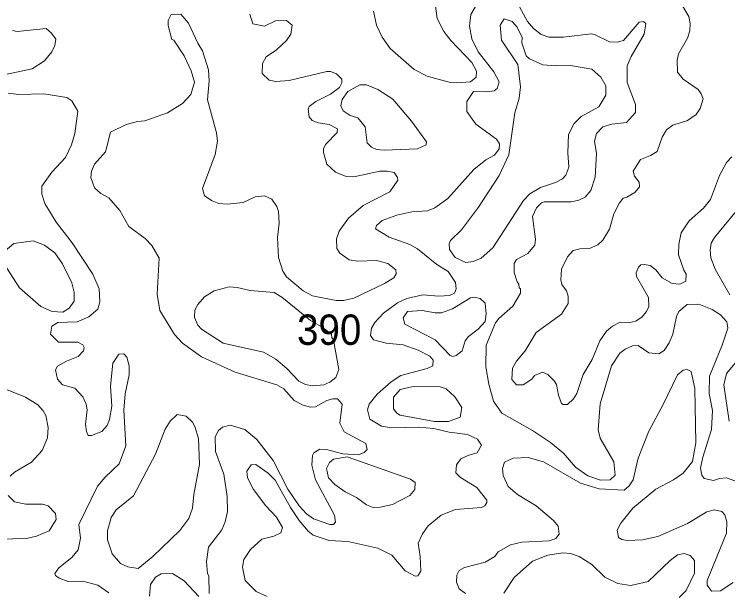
# Model space of a CAD drawing. Extents: x 763.2 to 816.8, y 7896.5 to 7952.7.
# Drawn here: x 801.261 to 805.023, y 7930.525 to 7933.574 of the extents above; entities that cross this region are included whole.
import ezdxf

# ---------------------------------------------------------------- set-up
doc = ezdxf.new("R2010")
doc.units = 0
doc.header["$LTSCALE"] = 0.064
doc.layers.add('2', color=7, linetype='Continuous', lineweight=13)
doc.layers.add('21', color=7, linetype='Continuous')

msp = doc.modelspace()

# ---------------------------------------------------------------- linework, layer by layer
at = {"layer": '2'}
for points in [[(803.4821, 7933.616), (803.4906, 7933.5517), (803.5264, 7933.4839), (803.5626, 7933.436), (803.6738, 7933.3201), (803.6985, 7933.2742), (803.6972, 7933.2417), (803.6672, 7933.2188), (803.5939, 7933.2127), (803.5545, 7933.2163), (803.4375, 7933.2472), (803.37, 7933.2823), (803.2424, 7933.3929), (803.201, 7933.4541), (803.1712, 7933.5174), (803.1552, 7933.5912)], [(803.6691, 7933.572), (803.6979, 7933.623)], [(803.9142, 7933.6318), (803.9668, 7933.5364), (803.9985, 7933.4982), (804.0397, 7933.4671), (804.08, 7933.4541), (804.1574, 7933.4527), (804.3027, 7933.4706), (804.3216, 7933.4672), (804.3993, 7933.4285), (804.44, 7933.4264), (804.4731, 7933.4351), (804.5563, 7933.5318), (804.5793, 7933.5363), (804.591, 7933.5246), (804.5819, 7933.4688), (804.5141, 7933.3523), (804.4928, 7933.3031), (804.4928, 7933.2144), (804.5379, 7933.0983), (804.5366, 7933.0561), (804.4903, 7933.0039), (804.4119, 7932.9944), (804.3654, 7932.9811), (804.3321, 7932.945), (804.3201, 7932.9049), (804.3315, 7932.8396), (804.3249, 7932.7147), (804.3019, 7932.646), (804.2721, 7932.6099), (804.2381, 7932.5943), (804.1973, 7932.5853), (804.0562, 7932.5849), (804.0409, 7932.5798), (804.0141, 7932.5546), (803.9946, 7932.5086), (804.0093, 7932.3893), (804.006, 7932.3565), (803.9694, 7932.313), (803.9086, 7932.2811), (803.8975, 7932.2596), (803.8964, 7932.2137), (803.9123, 7932.1635), (803.9222, 7932.1508), (803.9242, 7932.1318), (803.9306, 7932.1267), (803.9305, 7932.1041), (803.8899, 7932.0349), (803.8167, 7931.9712), (803.7992, 7931.9472), (803.7499, 7931.8298), (803.7483, 7931.7155), (803.763, 7931.6236), (803.788, 7931.5341), (803.8325, 7931.4709), (803.9942, 7931.3798), (804.0889, 7931.3173), (804.1568, 7931.2606), (804.2198, 7931.1865), (804.286, 7931.1419), (804.3521, 7931.119), (804.4039, 7931.1192), (804.4302, 7931.1449), (804.422, 7931.2146), (804.3504, 7931.3395), (804.3399, 7931.3836), (804.3513, 7931.5209), (804.4111, 7931.7202), (804.4548, 7931.7877), (804.4817, 7931.8088), (804.5208, 7931.8267), (804.5518, 7931.8287), (804.6065, 7931.7888), (804.6602, 7931.7847), (804.6882, 7931.8013), (804.7153, 7931.8423), (804.7336, 7931.8883), (804.7538, 7931.981), (804.7658, 7932.0077), (804.8101, 7932.0437), (804.8712, 7932.0457), (804.941, 7932.0187), (804.9851, 7931.9903), (805.0184, 7931.953)], [(803.9095, 7931.6215), (803.8852, 7931.6492), (803.8881, 7931.7087), (803.9096, 7931.7457), (803.9551, 7931.7994), (804.0128, 7931.896), (804.1468, 7931.9932), (804.1828, 7932.0494), (804.1821, 7932.0888), (804.174, 7932.117), (804.1481, 7932.1489), (804.1425, 7932.1741), (804.1462, 7932.2296), (804.1785, 7932.296), (804.2081, 7932.3288), (804.2428, 7932.3382), (804.2952, 7932.3386), (804.3386, 7932.3585), (804.3656, 7932.3838), (804.3999, 7932.4406), (804.4222, 7932.5215), (804.4519, 7932.5805), (804.4714, 7932.6044), (804.492, 7932.6092), (804.5336, 7932.6345), (804.5575, 7932.6642), (804.5563, 7932.6886), (804.5325, 7932.7208), (804.5241, 7932.7476), (804.5634, 7932.808), (804.6169, 7932.8295), (804.6511, 7932.8509), (804.6774, 7932.9265), (804.7009, 7932.9641), (804.7331, 7932.989), (804.8109, 7933.0136), (804.8574, 7933.0451), (804.8775, 7933.077), (804.8937, 7933.1276), (804.8841, 7933.1554), (804.8672, 7933.178), (804.788, 7933.2312), (804.759, 7933.2694), (804.7574, 7933.33), (804.7645, 7933.3654), (804.8112, 7933.4489), (804.8228, 7933.4872), (804.8261, 7933.5252), (804.8183, 7933.5621), (804.7698, 7933.6454)], [(802.8326, 7933.0143), (802.863, 7933.0023), (802.9222, 7932.9938), (802.9656, 7932.9702), (802.9637, 7932.9511), (802.903, 7932.8883), (802.8922, 7932.864), (802.8923, 7932.8448), (802.9098, 7932.7839), (802.9542, 7932.7417), (803.011, 7932.7195), (803.052, 7932.7167), (803.1891, 7932.7462), (803.2267, 7932.7479), (803.2651, 7932.7405), (803.2823, 7932.7128), (803.283, 7932.6995), (803.2414, 7932.6387), (803.1002, 7932.566), (803.0242, 7932.4989), (802.9737, 7932.4307), (802.9608, 7932.3912), (802.9612, 7932.3402), (802.9775, 7932.314), (803.0266, 7932.2795), (803.0713, 7932.2727), (803.1713, 7932.2759), (803.2316, 7932.2606), (803.2724, 7932.2271), (803.2745, 7932.2055), (803.2626, 7932.1853), (803.2134, 7932.1556), (803.0514, 7932.0774), (802.9971, 7932.0656), (802.9584, 7932.0656), (802.8344, 7932.0905), (802.784, 7932.1162), (802.6969, 7932.19), (802.6779, 7932.2198), (802.6548, 7932.2924), (802.6488, 7932.3974), (802.6584, 7932.4734), (802.6549, 7932.5346), (802.6456, 7932.5612), (802.6185, 7932.5996), (802.5811, 7932.6171), (802.5313, 7932.6118), (802.4672, 7932.5815), (802.3843, 7932.5734), (802.3404, 7932.5769), (802.3048, 7932.5909), (802.2647, 7932.6172), (802.2529, 7932.6548), (802.3196, 7932.835), (802.3331, 7932.9053), (802.3279, 7932.9495), (802.2793, 7933.1233), (802.2888, 7933.2235), (802.2856, 7933.2819), (802.254, 7933.3819), (802.228, 7933.4215), (802.1803, 7933.5266), (802.1397, 7933.5739), (802.0881, 7933.5737), (802.0721, 7933.5404), (802.072, 7933.5153), (802.0926, 7933.441), (802.1018, 7933.4368), (802.1573, 7933.3556), (802.1936, 7933.2762), (802.2113, 7933.217), (802.1918, 7933.1509), (802.1486, 7933.1039), (802.0683, 7933.0539), (801.9493, 7933.0124), (801.9105, 7933.0091), (801.8514, 7932.9929), (801.7686, 7932.9518), (801.7412, 7932.8496), (801.6833, 7932.7848), (801.6686, 7932.7477), (801.6643, 7932.7142), (801.6835, 7932.6592), (801.7173, 7932.6294), (801.7597, 7932.6073), (801.817, 7932.5401), (801.8649, 7932.4552), (801.9514, 7932.3916), (801.987, 7932.356), (802.0242, 7932.2892), (802.0143, 7932.0985), (802.0291, 7932.012), (802.1064, 7931.8865), (802.1486, 7931.841), (802.2477, 7931.7681)], [(802.5026, 7933.5752), (802.5189, 7933.5239), (802.5805, 7933.512), (802.6391, 7933.5392), (802.6966, 7933.5409), (802.7267, 7933.5169), (802.7199, 7933.4684), (802.6963, 7933.4362), (802.6442, 7933.3873), (802.5885, 7933.349), (802.57, 7933.3138), (802.5683, 7933.2612), (802.6054, 7933.2264), (802.641, 7933.2197), (802.7105, 7933.2257), (802.9091, 7933.2718), (802.928, 7933.2716), (802.9593, 7933.2603), (802.9886, 7933.2319), (802.9882, 7933.2121), (802.9762, 7933.1872), (802.9293, 7933.1522)], [(803.8186, 7933.2188), (803.7905, 7933.2708), (803.7067, 7933.3761), (803.6738, 7933.4454), (803.6611, 7933.512), (803.6691, 7933.572)], [(801.215, 7933.2568), (801.355, 7933.2868), (801.421, 7933.3293), (801.4587, 7933.3755), (801.4753, 7933.4089), (801.4797, 7933.442), (801.4579, 7933.475), (801.4291, 7933.4982), (801.2768, 7933.4841), (801.2515, 7933.4892)], [(802.4873, 7931.1664), (802.5098, 7931.1993), (802.5341, 7931.2011), (802.5999, 7931.1545), (802.6362, 7931.1176), (802.7169, 7930.9746), (802.763, 7930.9058), (802.8105, 7930.8489), (802.8372, 7930.8277), (802.9209, 7930.8004), (803.0208, 7930.7949), (803.1786, 7930.7604), (803.2515, 7930.7225), (803.3226, 7930.6408), (803.3757, 7930.6128), (803.3896, 7930.6141), (803.4047, 7930.6389), (803.4014, 7930.7156), (803.3903, 7930.7858), (803.413, 7930.8346), (803.4435, 7930.8768), (803.5126, 7930.9344), (803.5881, 7930.9642), (803.7254, 7930.9741), (803.7425, 7930.9823), (803.7527, 7930.9999), (803.7526, 7931.0124), (803.7009, 7931.079), (803.6146, 7931.1329), (803.5891, 7931.1576), (803.5925, 7931.1998), (803.6164, 7931.2302), (803.6578, 7931.2504), (803.7024, 7931.2628), (803.7251, 7931.3036), (803.7031, 7931.3343), (803.6513, 7931.3587), (803.5549, 7931.3716), (803.473, 7931.3902), (803.3922, 7931.3982), (803.2521, 7931.3934), (803.1966, 7931.4026), (803.1356, 7931.4397), (803.1236, 7931.4898), (803.1317, 7931.5189), (803.1738, 7931.5714), (803.2479, 7931.6362), (803.2986, 7931.6693), (803.4388, 7931.7063), (803.4676, 7931.7215), (803.4701, 7931.7515), (803.4524, 7931.7714), (803.3915, 7931.8042), (803.3126, 7931.832), (803.2228, 7931.8405), (803.1556, 7931.8583), (803.1403, 7931.8804), (803.1452, 7931.9193), (803.1616, 7931.9489), (803.2072, 7931.9991), (803.2819, 7932.0532), (803.3308, 7932.0767), (803.4146, 7932.0951), (803.5, 7932.0886), (803.5569, 7932.0914), (803.5821, 7932.1038), (803.5904, 7932.1265), (803.5885, 7932.1605), (803.5497, 7932.2178), (803.4896, 7932.255), (803.3876, 7932.3371), (803.3461, 7932.361), (803.2383, 7932.3985), (803.1652, 7932.4427), (803.1714, 7932.4615), (803.2004, 7932.4876), (803.2785, 7932.5154), (803.3573, 7932.532), (803.4393, 7932.5386), (803.478, 7932.5534), (803.5481, 7932.6034), (803.6837, 7932.7556), (803.7482, 7932.8066), (803.793, 7932.832), (803.8188, 7932.865), (803.8202, 7932.8903), (803.8032, 7932.9157), (803.6951, 7932.9947), (803.648, 7933.0614), (803.6483, 7933.1137), (803.6821, 7933.1677), (803.7531, 7933.1651), (803.7911, 7933.1713), (803.8075, 7933.1823), (803.8186, 7933.2188)], [(801.581, 7931.6031), (801.5154, 7931.62), (801.488, 7931.6508), (801.4789, 7931.6996), (801.4886, 7931.7185), (801.5365, 7931.7459), (801.5969, 7931.7698), (801.6264, 7931.8002), (801.6295, 7931.8176), (801.6224, 7931.831), (801.5967, 7931.8451), (801.494, 7931.8453), (801.4524, 7931.8871), (801.4595, 7931.93), (801.4902, 7931.9491), (801.5931, 7931.9536), (801.6548, 7931.979), (801.702, 7932.02), (801.7122, 7932.0575), (801.7085, 7932.1263), (801.6759, 7932.2046), (801.5669, 7932.3685), (801.4815, 7932.4786), (801.4228, 7932.5767), (801.4063, 7932.6266), (801.4068, 7932.6674), (801.4589, 7932.7426), (801.5305, 7932.8195), (801.5627, 7932.8863), (801.5803, 7932.9449), (801.5966, 7933.0634), (801.5645, 7933.1184), (801.5386, 7933.1356), (801.4175, 7933.155), (801.284, 7933.1503), (801.2279, 7933.1582)], [(802.9293, 7933.1522), (802.8513, 7933.1149), (802.8163, 7933.0887), (802.81, 7933.0735), (802.8163, 7933.0331), (802.8326, 7933.0143)], [(805.0448, 7932.823), (805.0169, 7932.7936), (804.9792, 7932.7246), (804.9334, 7932.5975), (804.8952, 7932.5521), (804.8209, 7932.4857), (804.7787, 7932.4222), (804.7653, 7932.3616), (804.7636, 7932.3062), (804.7918, 7932.2251), (804.8047, 7932.2047), (804.8027, 7932.1675), (804.77, 7932.1513), (804.7301, 7932.1543), (804.6768, 7932.1839), (804.6441, 7932.2264), (804.6151, 7932.2495), (804.5824, 7932.2557), (804.5652, 7932.2528), (804.5526, 7932.2405), (804.5404, 7932.2108), (804.5418, 7932.1918), (804.6048, 7932.0813), (804.6076, 7932.0339), (804.5955, 7932.0068), (804.572, 7931.9789), (804.5396, 7931.9569), (804.507, 7931.949), (804.4555, 7931.9517), (804.4156, 7931.9293), (804.3847, 7931.9033), (804.3497, 7931.8535), (804.3084, 7931.7551), (804.2604, 7931.6761), (804.2269, 7931.5755), (804.2108, 7931.5471), (804.1786, 7931.517), (804.1551, 7931.5167), (804.1464, 7931.5226), (804.1304, 7931.5666), (804.1199, 7931.6221), (804.1088, 7931.6419), (804.0748, 7931.6761)], [(805.0342, 7932.0948), (804.9566, 7932.231), (804.935, 7932.2901), (804.93, 7932.3308), (804.9366, 7932.3669), (804.953, 7932.3973), (805.1107, 7932.5879)], [(805.0184, 7931.953), (805.0234, 7931.9188), (804.9948, 7931.8296), (804.9269, 7931.6669), (804.925, 7931.5742), (804.9428, 7931.4847)], [(801.7589, 7930.5246), (801.7023, 7930.5639), (801.6232, 7930.5864), (801.5455, 7930.5838), (801.4972, 7930.602), (801.4781, 7930.6165), (801.4755, 7930.6254), (801.4962, 7930.6566), (801.5639, 7930.7114), (801.5969, 7930.7515), (801.6099, 7930.8117), (801.6021, 7930.8849), (801.6989, 7931.0859), (801.7399, 7931.1336), (801.8141, 7931.2036), (801.85, 7931.2996), (801.8386, 7931.4878), (801.845, 7931.5734), (801.8664, 7931.6735), (801.8664, 7931.7215), (801.8539, 7931.7666), (801.8382, 7931.7841), (801.8124, 7931.7824), (801.781, 7931.7343), (801.7679, 7931.6136), (801.776, 7931.5077), (801.7637, 7931.4373), (801.7509, 7931.4061), (801.7221, 7931.3755), (801.6673, 7931.3529), (801.6507, 7931.3533), (801.641, 7931.375)], [(805.0317, 7931.4287), (805.0025, 7931.6216), (805.0174, 7931.6801), (805.0974, 7931.7775)], [(802.2477, 7931.7681), (802.4252, 7931.6876), (802.6461, 7931.6214), (802.6831, 7931.5999), (802.7366, 7931.5375), (802.7842, 7931.5131)], [(805.0513, 7930.5793), (804.9852, 7930.5341), (804.9386, 7930.5339), (804.9153, 7930.5642), (804.9153, 7930.5897), (805.0169, 7930.8386), (805.0183, 7930.8978), (805.0087, 7930.9357), (804.993, 7930.9531), (804.9545, 7930.9612), (804.9137, 7930.9511), (804.8109, 7930.8902), (804.6544, 7930.8217), (804.5742, 7930.8032), (804.4953, 7930.8003), (804.4653, 7930.8062), (804.447, 7930.8168), (804.4405, 7930.8552), (804.4589, 7930.8918), (804.5238, 7930.971), (804.6449, 7931.0708), (804.7372, 7931.1197), (804.7881, 7931.1557), (804.8382, 7931.2173), (804.8558, 7931.3145), (804.8507, 7931.6011), (804.8306, 7931.6907), (804.8088, 7931.702), (804.7886, 7931.6989), (804.759, 7931.6726), (804.6838, 7931.5164), (804.6075, 7931.3763), (804.5514, 7931.2343), (804.5254, 7931.1207), (804.5028, 7931.0883), (804.4767, 7931.0653), (804.3447, 7931.073), (804.2475, 7931.1021), (804.0518, 7931.2152), (803.9707, 7931.237), (803.8911, 7931.2339), (803.8454, 7931.2124), (803.8354, 7931.1802), (803.8388, 7931.1423), (803.8655, 7931.0843), (803.9147, 7931.0435)], [(804.0748, 7931.6761), (804.0457, 7931.6872), (804.0036, 7931.6695), (803.9895, 7931.6498), (803.9438, 7931.6202), (803.9095, 7931.6215)], [(801.2196, 7931.597), (801.3201, 7931.5562), (801.3859, 7931.5152), (801.4136, 7931.4842), (801.4265, 7931.4583), (801.4391, 7931.3967), (801.4357, 7931.3409), (801.4075, 7931.2745), (801.352, 7931.2127), (801.2623, 7931.1603), (801.2395, 7931.1395)], [(801.641, 7931.375), (801.6364, 7931.4138), (801.6445, 7931.4888), (801.6391, 7931.5197), (801.6215, 7931.5577), (801.581, 7931.6031)], [(802.7842, 7931.5131), (802.8229, 7931.5036), (802.85, 7931.5049), (802.9091, 7931.5382), (802.9412, 7931.5477), (802.966, 7931.5473), (802.9903, 7931.518), (802.9777, 7931.4185), (803.0005, 7931.3724), (803.1145, 7931.3121), (803.1218, 7931.2806), (803.1054, 7931.2638), (803.0766, 7931.2524), (802.9938, 7931.2563), (802.9078, 7931.28), (802.8716, 7931.2817), (802.8405, 7931.2627), (802.833, 7931.2485), (802.8295, 7931.1976), (802.8493, 7931.1207), (802.95, 7930.934), (802.9552, 7930.8963), (802.9447, 7930.8845), (802.925, 7930.884), (802.8388, 7930.9139), (802.8016, 7930.9399), (802.7627, 7930.9821), (802.7034, 7931.0706), (802.6255, 7931.222), (802.5401, 7931.3325), (802.4772, 7931.3853), (802.399, 7931.4081), (802.3595, 7931.3981), (802.3381, 7931.38), (802.3202, 7931.3468), (802.3228, 7931.2696), (802.3659, 7931.1501), (802.3844, 7931.0329), (802.3857, 7930.9529), (802.3728, 7930.8978), (802.3558, 7930.8571), (802.2853, 7930.7658), (802.2742, 7930.6887), (802.2806, 7930.627), (802.2871, 7930.6138), (802.2884, 7930.5217)], [(804.9428, 7931.4847), (804.9382, 7931.386), (804.8922, 7931.2389), (804.8806, 7931.1812), (804.8871, 7931.1453), (804.8983, 7931.1278), (804.9478, 7931.1159), (804.9792, 7931.127), (805.0178, 7931.1303), (805.0606, 7931.1144)], [(802.675, 7930.8679), (802.6436, 7930.9233), (802.5875, 7930.9831), (802.5218, 7931.0686), (802.4912, 7931.1298), (802.4873, 7931.1664)], [(801.2285, 7931.0371), (801.2623, 7931.0047), (801.3223, 7930.9922), (801.4089, 7930.9923), (801.4395, 7930.9836)], [(803.9147, 7931.0435), (804.0127, 7930.9825), (804.1053, 7930.9063), (804.1293, 7930.8749), (804.1342, 7930.8337), (804.1166, 7930.8104)], [(801.4395, 7930.9836), (801.478, 7930.942), (801.4815, 7930.9115), (801.4452, 7930.8511), (801.3773, 7930.8234), (801.3259, 7930.81)], [(802.5937, 7930.5052), (802.5359, 7930.5311), (802.478, 7930.5899), (802.4647, 7930.659), (802.4721, 7930.7009), (802.5058, 7930.7523), (802.5671, 7930.8073), (802.6297, 7930.8234), (802.6668, 7930.8403), (802.675, 7930.8679)], [(801.3259, 7930.81), (801.1789, 7930.8067)], [(804.1166, 7930.8104), (804.0838, 7930.7986), (803.9379, 7930.7919), (803.878, 7930.7771), (803.8129, 7930.7409), (803.7951, 7930.7163), (803.7438, 7930.6854), (803.6348, 7930.6587), (803.6077, 7930.6428), (803.5956, 7930.6177), (803.5923, 7930.5797), (803.607, 7930.5456), (803.6407, 7930.5211)], [(803.8434, 7930.5218), (803.8978, 7930.6045), (803.9945, 7930.6909), (804.0739, 7930.7224), (804.1541, 7930.736), (804.1935, 7930.731), (804.2395, 7930.7162), (804.3074, 7930.6729), (804.3754, 7930.6067), (804.444, 7930.5732), (804.5131, 7930.5636), (804.6042, 7930.5848)], [(804.6042, 7930.5848), (804.72, 7930.6954), (804.7591, 7930.7244), (804.7943, 7930.7308), (804.8258, 7930.721), (804.8478, 7930.6956), (804.8475, 7930.6282), (804.804, 7930.5368), (804.7671, 7930.4998)], [(802.2341, 7930.5058), (802.1559, 7930.5876), (802.0959, 7930.626), (802.0351, 7930.6251), (802.0057, 7930.6074), (801.9784, 7930.5684), (801.9732, 7930.507)]]:
    msp.add_lwpolyline(points, dxfattribs=at)
for points in [[(803.8696, 7932.8332), (803.9013, 7933.0537), (803.9239, 7933.1322), (803.9306, 7933.192), (803.9157, 7933.3096), (803.8299, 7933.4369), (803.824, 7933.5162), (803.844, 7933.5508), (803.8872, 7933.5351), (803.9137, 7933.5066), (803.9385, 7933.4524), (803.9373, 7933.4236), (803.9611, 7933.3546), (803.978, 7933.3384), (804.0478, 7933.3081), (804.1172, 7933.3015), (804.1945, 7933.3032), (804.3068, 7933.2839), (804.3541, 7933.2427), (804.3809, 7933.1964), (804.3808, 7933.1476), (804.3445, 7933.0864), (804.2511, 7933.035), (804.2133, 7932.9989), (804.1837, 7932.9408), (804.1805, 7932.8444), (804.1856, 7932.7675), (804.169, 7932.7255), (804.1518, 7932.7073), (804.1146, 7932.6868), (804.0352, 7932.6618), (803.98, 7932.6276), (803.9456, 7932.5926), (803.7843, 7932.3421), (803.7233, 7932.2879), (803.6801, 7932.271), (803.6415, 7932.2661), (803.5861, 7932.2919), (803.5559, 7932.3341), (803.5545, 7932.3639), (803.5613, 7932.3812), (803.6188, 7932.4375), (803.7094, 7932.5572), (803.8176, 7932.7249)], [(803.1447, 7932.873), (803.122, 7932.8969), (803.112, 7932.9801), (803.073, 7933.0282), (803.0328, 7933.0405), (802.996, 7933.0658), (802.9828, 7933.0916), (802.9906, 7933.1253), (803.0208, 7933.1674), (803.0825, 7933.2026), (803.1192, 7933.2026), (803.1779, 7933.1781), (803.2565, 7933.1272), (803.3557, 7933.01), (803.4342, 7932.9011), (803.4326, 7932.8863), (803.3867, 7932.8643), (803.2108, 7932.8577), (803.1714, 7932.8612)], [(801.5511, 7932.0243), (801.5759, 7932.062), (801.5773, 7932.1088), (801.5639, 7932.1592), (801.5144, 7932.2584), (801.4753, 7932.317), (801.42, 7932.3576), (801.3603, 7932.3794), (801.2585, 7932.3663), (801.2132, 7932.3273), (801.2077, 7932.2909), (801.222, 7932.2366), (801.2892, 7932.1318), (801.4002, 7932.0329), (801.4611, 7932.0074), (801.5173, 7932.0032)], [(802.4357, 7932.1344), (802.5055, 7932.118), (802.6311, 7932.1079), (802.6723, 7932.0832), (802.8233, 7931.9598), (802.8847, 7931.9246), (802.9335, 7931.8872), (802.9348, 7931.869), (802.9444, 7931.8577), (802.9723, 7931.7024), (802.9558, 7931.66), (802.9258, 7931.6347), (802.8931, 7931.6214), (802.8339, 7931.6152), (802.796, 7931.6221), (802.7611, 7931.6399), (802.6979, 7931.7061), (802.6403, 7931.7557), (802.5745, 7931.7931), (802.3623, 7931.8407), (802.2488, 7931.9149), (802.2289, 7931.9354), (802.2115, 7931.9758), (802.2134, 7932.0152), (802.229, 7932.0436), (802.2635, 7932.084), (802.3155, 7932.116), (802.3942, 7932.1376)], [(803.717, 7932.0765), (803.7435, 7932.0505), (803.7499, 7931.9946), (803.7446, 7931.9544), (803.7069, 7931.9144), (803.6562, 7931.8749), (803.6381, 7931.8527), (803.6232, 7931.8), (803.5916, 7931.7748), (803.5736, 7931.7697), (803.5593, 7931.7747), (803.4813, 7931.8572), (803.3199, 7931.9405), (803.3117, 7931.9733), (803.3348, 7932.008), (803.4113, 7932.0129), (803.4803, 7931.9999), (803.5145, 7932.0002), (803.5717, 7932.0209), (803.667, 7932.0785), (803.6842, 7932.0834)], [(803.538, 7931.599), (803.5061, 7931.6106), (803.3645, 7931.6117), (803.2963, 7931.5968), (803.2601, 7931.5552), (803.2616, 7931.4935), (803.2788, 7931.4707), (803.2959, 7931.4606), (803.4763, 7931.4281), (803.55, 7931.4281), (803.6128, 7931.4505), (803.6215, 7931.501), (803.5851, 7931.5582)], [(802.2015, 7930.97), (802.2085, 7931.043), (802.2378, 7931.2034), (802.2316, 7931.3383), (802.2137, 7931.4019), (802.2011, 7931.4235), (802.1681, 7931.4559), (802.1197, 7931.4637), (802.0822, 7931.43), (802.0557, 7931.3873), (802.0064, 7931.256), (801.8898, 7931.0358), (801.7975, 7930.9611), (801.7715, 7930.9208), (801.7532, 7930.8517), (801.7532, 7930.8044), (801.7777, 7930.73), (801.8209, 7930.6796), (801.8603, 7930.6609), (801.915, 7930.6525), (801.9915, 7930.7163), (802.1343, 7930.8526), (802.1811, 7930.9164)], [(803.3462, 7931.0374), (803.3733, 7931.0697), (803.3751, 7931.1064), (803.3512, 7931.1235), (803.0157, 7931.2415), (802.9445, 7931.2298), (802.9232, 7931.2108), (802.907, 7931.1792), (802.9187, 7931.1299), (802.9506, 7931.0949), (803.0054, 7931.0565), (803.0655, 7931.0273), (803.1188, 7930.9877), (803.1543, 7930.9746), (803.1897, 7930.9758), (803.2562, 7930.9907)]]:
    msp.add_lwpolyline(points, close=True, dxfattribs=at)

# ---------------------------------------------------------------- texts
at = {"layer": '21', "width": 0.95}
msp.add_text('390', height=0.16, dxfattribs=at).set_placement((802.752, 7931.8314))

doc.saveas('drawing.dxf')
